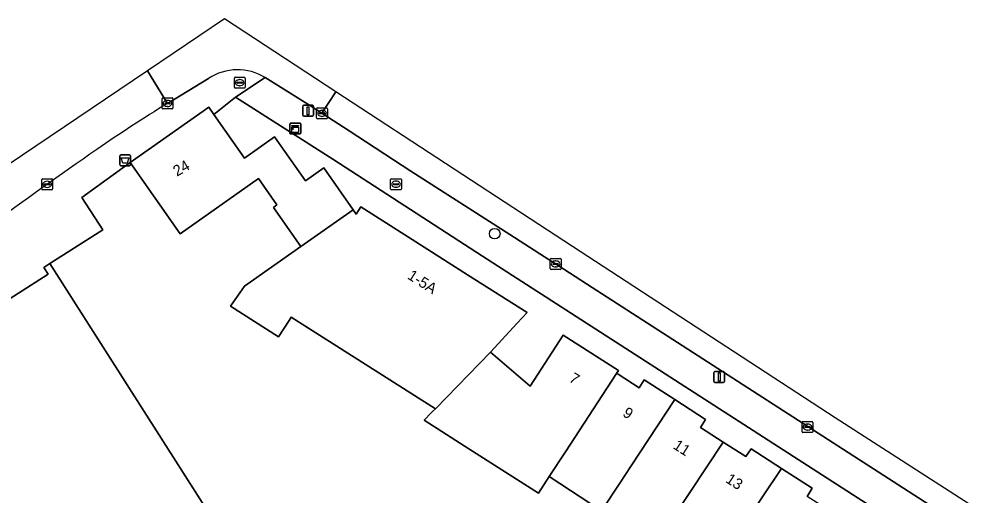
# Model space of a CAD drawing. Extents: x 159817 to 160765, y 380688 to 381638.
# Drawn here: x 160285.3 to 160372.5, y 381594.5 to 381638.4 of the extents above; entities that cross this region are included whole.
import ezdxf

# ---------------------------------------------------------------- set-up
doc = ezdxf.new("R2010")
doc.units = 0
for name, color, linetype in [('IMGEO_Afvalbak', 7, 'Continuous'), ('IMGEO_Boom', 7, 'Continuous'), ('IMGEO_Brandkraan', 7, 'Continuous'), ('IMGEO_Erf', 7, 'Continuous'), ('IMGEO_Kast', 7, 'Continuous'), ('IMGEO_Kolk', 7, 'Continuous'), ('IMGEO_Lichtmast', 7, 'Continuous'), ('IMGEO_Pand', 7, 'Continuous'), ('IMGEO_Pand_nummerreeks', 7, 'Continuous'), ('IMGEO_Rijbaan_lokaal_gesloten', 7, 'Continuous'), ('IMGEO_Rijbaan_lokaal_open', 7, 'Continuous'), ('IMGEO_Voetpad_open', 7, 'Continuous')]:
    doc.layers.add(name, color=color, linetype=linetype)

msp = doc.modelspace()

# ---------------------------------------------------------------- linework, layer by layer
at = {"layer": 'IMGEO_Afvalbak'}
for p, q in [((160294.574, 381624.96), (160294.574, 381625.76)), ((160294.574, 381625.76), (160294.574, 381624.96)), ((160294.674, 381625.86), (160295.464, 381625.86)), ((160295.464, 381625.86), (160294.674, 381625.86)), ((160295.564, 381625.76), (160295.564, 381624.96)), ((160295.564, 381624.96), (160295.564, 381625.76)), ((160295.464, 381624.86), (160294.674, 381624.86)), ((160294.674, 381624.86), (160295.464, 381624.86))]:
    msp.add_line(p, q, dxfattribs=at)
msp.add_lwpolyline([(160294.717, 381625.574), (160295.421, 381625.574), (160295.272, 381625.104), (160294.866, 381625.104), (160294.717, 381625.574)], dxfattribs=at)
for centre, start, end in [((160294.674, 381625.76), 90, 180), ((160294.674, 381625.76), 90, 180), ((160295.464, 381625.76), 0, 90), ((160295.464, 381625.76), 360, 90), ((160294.674, 381624.96), 180, 270), ((160294.674, 381624.96), 180, 270), ((160295.464, 381624.96), 270, 0), ((160295.464, 381624.96), 270, 0)]:
    msp.add_arc(centre, 0.1, start, end, dxfattribs=at)
at = {"layer": 'IMGEO_Boom'}
msp.add_circle((160329.118, 381618.597), 0.489, dxfattribs=at)
at = {"layer": 'IMGEO_Brandkraan'}
for p, q in [((160305.134, 381632.087), (160305.134, 381632.939)), ((160305.209, 381633.013), (160306.061, 381633.013)), ((160305.393, 381632.507), (160305.393, 381632.519)), ((160305.831, 381632.47), (160305.433, 381632.47)), ((160305.436, 381632.556), (160305.834, 381632.556)), ((160305.622, 381632.793), (160305.647, 381632.793)), ((160305.877, 381632.519), (160305.877, 381632.507)), ((160306.135, 381632.939), (160306.135, 381632.087)), ((160306.061, 381632.013), (160305.209, 381632.013)), ((160305.645, 381632.233), (160305.62, 381632.233)), ((160319.604, 381623.652), (160320.456, 381623.652)), ((160319.529, 381622.726), (160319.529, 381623.578)), ((160319.788, 381623.146), (160319.788, 381623.158)), ((160320.226, 381623.109), (160319.828, 381623.109)), ((160319.831, 381623.195), (160320.229, 381623.195)), ((160320.04, 381622.872), (160320.015, 381622.872)), ((160320.017, 381623.432), (160320.042, 381623.432)), ((160320.272, 381623.158), (160320.272, 381623.146)), ((160320.53, 381623.578), (160320.53, 381622.726)), ((160320.456, 381622.652), (160319.604, 381622.652))]:
    msp.add_line(p, q, dxfattribs=at)
for points in [[(160305.134, 381632.087), (160305.134, 381632.939)], [(160305.209, 381633.013), (160306.061, 381633.013)], [(160306.135, 381632.939), (160306.135, 381632.087)], [(160306.061, 381632.013), (160305.209, 381632.013)], [(160319.604, 381623.652), (160320.456, 381623.652)], [(160319.529, 381622.726), (160319.529, 381623.578)], [(160320.53, 381623.578), (160320.53, 381622.726)], [(160320.456, 381622.652), (160319.604, 381622.652)]]:
    msp.add_lwpolyline(points, dxfattribs=at)
for centre, radius, start, end in [((160305.211, 381632.937), 0.0765, 91.55205, 178.44795), ((160305.211, 381632.937), 0.0765, 91.55205, 178.44795), ((160305.433, 381632.516), 0.0403, 85.87752, 175.75265), ((160305.43, 381632.506), 0.0366, 178.93798, 274.71019), ((160305.834, 381632.513), 0.043, 264.86636, 352.45326), ((160305.838, 381632.518), 0.0386, 1.73085, 96.63898), ((160306.059, 381632.937), 0.0765, 1.55205, 88.44795), ((160306.059, 381632.937), 0.0765, 1.55205, 88.44795), ((160305.211, 381632.089), 0.0765, 181.55205, 268.44795), ((160305.211, 381632.089), 0.0765, 181.55205, 268.44795), ((160306.059, 381632.089), 0.0765, 271.55205, 358.44795), ((160306.059, 381632.089), 0.0765, 271.55205, 358.44795), ((160319.606, 381623.576), 0.0765, 91.55205, 178.44795), ((160319.606, 381623.576), 0.0765, 91.55205, 178.44795), ((160320.454, 381623.576), 0.0765, 1.55205, 88.44795), ((160320.454, 381623.576), 0.0765, 1.55205, 88.44795), ((160319.606, 381622.728), 0.0765, 181.55205, 268.44795), ((160319.606, 381622.728), 0.0765, 181.55205, 268.44795), ((160319.828, 381623.155), 0.0403, 85.87752, 175.75265), ((160319.825, 381623.145), 0.0366, 178.93798, 274.71019), ((160320.229, 381623.152), 0.043, 264.86636, 352.45326), ((160320.233, 381623.157), 0.0386, 1.73085, 96.63898), ((160320.454, 381622.728), 0.0765, 271.55205, 358.44795), ((160320.454, 381622.728), 0.0765, 271.55205, 358.44795)]:
    msp.add_arc(centre, radius, start, end, dxfattribs=at)
for centre, major_axis, ratio, start_param, end_param in [((160305.621, 381632.513), (-0.387, 0.002), 0.722429, 4.712389, 7.853982), ((160305.646, 381632.513), (-0.39, 0.002), 0.717154, 1.570796, 4.712389), ((160320.016, 381623.152), (-0.387, 0.002), 0.722429, 4.712389, 7.853982), ((160320.041, 381623.152), (-0.39, 0.002), 0.717154, 1.570796, 4.712389)]:
    msp.add_ellipse(centre, major_axis=major_axis, ratio=ratio, start_param=start_param, end_param=end_param, dxfattribs=at)
at = {"layer": 'IMGEO_Erf'}
for points in [[(160405.634, 381566.488), (160327.997, 381616.523), (160314.21, 381625.449), (160305.249, 381631.183), (160303.241, 381629.59), (160306.074, 381625.569), (160308.827, 381627.509), (160311.677, 381623.464), (160313.362, 381624.651), (160316.079, 381620.795), (160316.355, 381620.403), (160316.779, 381621.071), (160321.523, 381618.056), (160326.62, 381614.817), (160332.106, 381611.331), (160331.19, 381610.342), (160328.722, 381607.676), (160332.388, 381604.546), (160335.427, 381609.232), (160340.508, 381605.986), (160340.339, 381605.725), (160340.474, 381605.638), (160342.426, 381604.379), (160342.896, 381605.126), (160345.711, 381603.307), (160348.534, 381601.483), (160348.084, 381600.737), (160350.159, 381599.398), (160352.235, 381598.058), (160352.723, 381598.777), (160355.542, 381596.962), (160358.369, 381595.142), (160357.907, 381594.392)], [(160338.957, 381593.044), (160334.14, 381596.214), (160333.137, 381594.689), (160326.74, 381598.777), (160322.623, 381601.408), (160323.298, 381602.108), (160323.395, 381602.208), (160323.65, 381602.47), (160310.369, 381610.909), (160310.177, 381610.607), (160309.216, 381609.096), (160304.785, 381611.911), (160306.078, 381613.752), (160311.268, 381617.409), (160308.727, 381621.013), (160309.062, 381621.249), (160307.356, 381623.668), (160300.154, 381618.593), (160295.534, 381625.148), (160293.972, 381624.016), (160291.083, 381621.923), (160293.007, 381618.949), (160288.127, 381615.836), (160305.303, 381588.917)]]:
    msp.add_lwpolyline(points, dxfattribs=at)
at = {"layer": 'IMGEO_Kast'}
for p, q in [((160310.245, 381627.86), (160310.245, 381628.701)), ((160310.245, 381628.701), (160310.245, 381627.86)), ((160310.32, 381628.785), (160311.161, 381628.785)), ((160311.161, 381628.785), (160310.32, 381628.785)), ((160311.245, 381628.71), (160311.245, 381627.869)), ((160311.245, 381627.869), (160311.245, 381628.71)), ((160311.17, 381627.785), (160310.329, 381627.785)), ((160310.329, 381627.785), (160311.17, 381627.785))]:
    msp.add_line(p, q, dxfattribs=at)
for points in [[(160310.44, 381628.575), (160311.04, 381628.575), (160311.04, 381628.49), (160310.44, 381628.49), (160310.44, 381628.575)], [(160310.44, 381628.4), (160311.04, 381628.4), (160311.04, 381627.911), (160310.44, 381627.911), (160310.44, 381628.4)]]:
    msp.add_lwpolyline(points, dxfattribs=at)
msp.add_circle((160310.524, 381628.249), 0.0377, dxfattribs=at)
for centre, start, end in [((160310.323, 381628.707), 92.4484, 184.28452), ((160310.323, 381628.707), 92.4484, 184.28452), ((160311.167, 381628.707), 2.4484, 94.28452), ((160311.167, 381628.707), 2.4484, 94.28452), ((160310.323, 381627.863), 182.4484, 274.28452), ((160310.323, 381627.863), 182.4484, 274.28452), ((160311.167, 381627.863), 272.4484, 4.28452), ((160311.167, 381627.863), 272.4484, 4.28452)]:
    msp.add_arc(centre, 0.0779, start, end, dxfattribs=at)
at = {"layer": 'IMGEO_Kolk'}
for p, q in [((160298.475, 381630.175), (160298.475, 381631.027)), ((160298.55, 381631.101), (160299.402, 381631.101)), ((160298.734, 381630.595), (160298.734, 381630.607)), ((160298.777, 381630.644), (160299.175, 381630.644)), ((160298.963, 381630.881), (160298.988, 381630.881)), ((160299.218, 381630.607), (160299.218, 381630.595)), ((160299.476, 381631.027), (160299.476, 381630.175)), ((160299.402, 381630.101), (160298.55, 381630.101)), ((160299.172, 381630.558), (160298.774, 381630.558)), ((160298.986, 381630.321), (160298.961, 381630.321)), ((160312.714, 381629.262), (160312.714, 381630.114)), ((160312.789, 381630.188), (160313.641, 381630.188)), ((160313.016, 381629.731), (160313.414, 381629.731)), ((160313.202, 381629.968), (160313.227, 381629.968)), ((160313.715, 381630.114), (160313.715, 381629.262)), ((160313.641, 381629.188), (160312.789, 381629.188)), ((160312.973, 381629.682), (160312.973, 381629.694)), ((160313.411, 381629.645), (160313.013, 381629.645)), ((160313.225, 381629.408), (160313.2, 381629.408)), ((160313.457, 381629.694), (160313.457, 381629.682)), ((160287.468, 381623.643), (160288.32, 381623.643)), ((160287.393, 381622.717), (160287.393, 381623.569)), ((160287.652, 381623.137), (160287.652, 381623.149)), ((160288.09, 381623.1), (160287.692, 381623.1)), ((160287.695, 381623.186), (160288.093, 381623.186)), ((160287.904, 381622.863), (160287.879, 381622.863)), ((160287.881, 381623.423), (160287.906, 381623.423)), ((160288.136, 381623.149), (160288.136, 381623.137)), ((160288.394, 381623.569), (160288.394, 381622.717)), ((160288.32, 381622.643), (160287.468, 381622.643)), ((160334.231, 381615.382), (160334.231, 381616.234)), ((160334.306, 381616.308), (160335.158, 381616.308)), ((160334.49, 381615.802), (160334.49, 381615.814)), ((160334.928, 381615.765), (160334.53, 381615.765)), ((160334.533, 381615.851), (160334.931, 381615.851)), ((160334.719, 381616.088), (160334.744, 381616.088)), ((160334.974, 381615.814), (160334.974, 381615.802)), ((160335.232, 381616.234), (160335.232, 381615.382)), ((160335.158, 381615.308), (160334.306, 381615.308)), ((160334.742, 381615.528), (160334.717, 381615.528)), ((160357.423, 381600.353), (160357.423, 381601.205)), ((160357.498, 381601.279), (160358.35, 381601.279)), ((160357.911, 381601.059), (160357.936, 381601.059)), ((160358.424, 381601.205), (160358.424, 381600.353)), ((160358.35, 381600.279), (160357.498, 381600.279)), ((160357.682, 381600.773), (160357.682, 381600.785)), ((160358.12, 381600.736), (160357.722, 381600.736)), ((160357.725, 381600.822), (160358.123, 381600.822)), ((160357.934, 381600.499), (160357.909, 381600.499)), ((160358.166, 381600.785), (160358.166, 381600.773))]:
    msp.add_line(p, q, dxfattribs=at)
for points in [[(160298.475, 381630.175), (160298.475, 381631.027)], [(160298.55, 381631.101), (160299.402, 381631.101)], [(160299.476, 381631.027), (160299.476, 381630.175)], [(160299.402, 381630.101), (160298.55, 381630.101)], [(160312.714, 381629.262), (160312.714, 381630.114)], [(160312.789, 381630.188), (160313.641, 381630.188)], [(160313.715, 381630.114), (160313.715, 381629.262)], [(160313.641, 381629.188), (160312.789, 381629.188)], [(160287.468, 381623.643), (160288.32, 381623.643)], [(160287.393, 381622.717), (160287.393, 381623.569)], [(160288.394, 381623.569), (160288.394, 381622.717)], [(160288.32, 381622.643), (160287.468, 381622.643)], [(160334.231, 381615.382), (160334.231, 381616.234)], [(160334.306, 381616.308), (160335.158, 381616.308)], [(160335.232, 381616.234), (160335.232, 381615.382)], [(160335.158, 381615.308), (160334.306, 381615.308)], [(160357.423, 381600.353), (160357.423, 381601.205)], [(160357.498, 381601.279), (160358.35, 381601.279)], [(160358.424, 381601.205), (160358.424, 381600.353)], [(160358.35, 381600.279), (160357.498, 381600.279)]]:
    msp.add_lwpolyline(points, dxfattribs=at)
for centre, radius, start, end in [((160298.552, 381631.025), 0.0765, 91.55205, 178.44795), ((160298.552, 381631.025), 0.0765, 91.55205, 178.44795), ((160298.774, 381630.604), 0.0403, 85.87752, 175.75265), ((160298.771, 381630.594), 0.0366, 178.93798, 274.71019), ((160299.175, 381630.601), 0.043, 264.86636, 352.45326), ((160299.179, 381630.606), 0.0386, 1.73085, 96.63898), ((160299.4, 381631.025), 0.0765, 1.55205, 88.44795), ((160299.4, 381631.025), 0.0765, 1.55205, 88.44795), ((160298.552, 381630.177), 0.0765, 181.55205, 268.44795), ((160298.552, 381630.177), 0.0765, 181.55205, 268.44795), ((160299.4, 381630.177), 0.0765, 271.55205, 358.44795), ((160299.4, 381630.177), 0.0765, 271.55205, 358.44795), ((160312.791, 381630.112), 0.0765, 91.55205, 178.44795), ((160312.791, 381630.112), 0.0765, 91.55205, 178.44795), ((160313.013, 381629.691), 0.0403, 85.87752, 175.75265), ((160313.418, 381629.693), 0.0386, 1.73085, 96.63898), ((160313.639, 381630.112), 0.0765, 1.55205, 88.44795), ((160313.639, 381630.112), 0.0765, 1.55205, 88.44795), ((160312.791, 381629.264), 0.0765, 181.55205, 268.44795), ((160312.791, 381629.264), 0.0765, 181.55205, 268.44795), ((160313.01, 381629.681), 0.0366, 178.93798, 274.71019), ((160313.414, 381629.688), 0.043, 264.86636, 352.45326), ((160313.639, 381629.264), 0.0765, 271.55205, 358.44795), ((160313.639, 381629.264), 0.0765, 271.55205, 358.44795), ((160287.47, 381623.567), 0.0765, 91.55205, 178.44795), ((160287.47, 381623.567), 0.0765, 91.55205, 178.44795), ((160288.318, 381623.567), 0.0765, 1.55205, 88.44795), ((160288.318, 381623.567), 0.0765, 1.55205, 88.44795), ((160287.692, 381623.146), 0.0403, 85.87752, 175.75265), ((160287.689, 381623.136), 0.0366, 178.93798, 274.71019), ((160288.093, 381623.143), 0.043, 264.86636, 352.45326), ((160288.097, 381623.148), 0.0386, 1.73085, 96.63898), ((160287.47, 381622.719), 0.0765, 181.55205, 268.44795), ((160287.47, 381622.719), 0.0765, 181.55205, 268.44795), ((160288.318, 381622.719), 0.0765, 271.55205, 358.44795), ((160288.318, 381622.719), 0.0765, 271.55205, 358.44795), ((160334.308, 381616.232), 0.0765, 91.55205, 178.44795), ((160334.308, 381616.232), 0.0765, 91.55205, 178.44795), ((160334.53, 381615.811), 0.0403, 85.87752, 175.75265), ((160334.527, 381615.801), 0.0366, 178.93798, 274.71019), ((160334.931, 381615.808), 0.043, 264.86636, 352.45326), ((160334.935, 381615.813), 0.0386, 1.73085, 96.63898), ((160335.156, 381616.232), 0.0765, 1.55205, 88.44795), ((160335.156, 381616.232), 0.0765, 1.55205, 88.44795), ((160334.308, 381615.384), 0.0765, 181.55205, 268.44795), ((160334.308, 381615.384), 0.0765, 181.55205, 268.44795), ((160335.156, 381615.384), 0.0765, 271.55205, 358.44795), ((160335.156, 381615.384), 0.0765, 271.55205, 358.44795), ((160357.5, 381601.203), 0.0765, 91.55205, 178.44795), ((160357.5, 381601.203), 0.0765, 91.55205, 178.44795), ((160358.348, 381601.203), 0.0765, 1.55205, 88.44795), ((160358.348, 381601.203), 0.0765, 1.55205, 88.44795), ((160357.5, 381600.355), 0.0765, 181.55205, 268.44795), ((160357.5, 381600.355), 0.0765, 181.55205, 268.44795), ((160357.722, 381600.782), 0.0403, 85.87752, 175.75265), ((160357.719, 381600.772), 0.0366, 178.93798, 274.71019), ((160358.123, 381600.779), 0.043, 264.86636, 352.45326), ((160358.127, 381600.784), 0.0386, 1.73085, 96.63898), ((160358.348, 381600.355), 0.0765, 271.55205, 358.44795), ((160358.348, 381600.355), 0.0765, 271.55205, 358.44795)]:
    msp.add_arc(centre, radius, start, end, dxfattribs=at)
for centre, major_axis, ratio, start_param, end_param in [((160298.962, 381630.601), (-0.387, 0.002), 0.722429, 4.712389, 7.853982), ((160298.987, 381630.601), (-0.39, 0.002), 0.717154, 1.570796, 4.712389), ((160313.201, 381629.688), (-0.387, 0.002), 0.722429, 4.712389, 7.853982), ((160313.226, 381629.688), (-0.39, 0.002), 0.717154, 1.570796, 4.712389), ((160287.88, 381623.143), (-0.387, 0.002), 0.722429, 4.712389, 7.853982), ((160287.905, 381623.143), (-0.39, 0.002), 0.717154, 1.570796, 4.712389), ((160334.718, 381615.808), (-0.387, 0.002), 0.722429, 4.712389, 7.853982), ((160334.743, 381615.808), (-0.39, 0.002), 0.717154, 1.570796, 4.712389), ((160357.91, 381600.779), (-0.387, 0.002), 0.722429, 4.712389, 7.853982), ((160357.935, 381600.779), (-0.39, 0.002), 0.717154, 1.570796, 4.712389)]:
    msp.add_ellipse(centre, major_axis=major_axis, ratio=ratio, start_param=start_param, end_param=end_param, dxfattribs=at)
at = {"layer": 'IMGEO_Lichtmast'}
for p, q in [((160311.428, 381629.525), (160311.428, 381630.325)), ((160311.428, 381630.325), (160311.428, 381629.525)), ((160311.528, 381630.425), (160312.318, 381630.425)), ((160312.318, 381630.425), (160311.528, 381630.425)), ((160312.418, 381630.325), (160312.418, 381629.525)), ((160312.418, 381629.525), (160312.418, 381630.325)), ((160312.318, 381629.425), (160311.528, 381629.425)), ((160311.528, 381629.425), (160312.318, 381629.425)), ((160349.301, 381604.986), (160349.301, 381605.786)), ((160349.301, 381605.786), (160349.301, 381604.986)), ((160349.401, 381605.886), (160350.191, 381605.886)), ((160350.191, 381605.886), (160349.401, 381605.886)), ((160350.291, 381605.786), (160350.291, 381604.986)), ((160350.291, 381604.986), (160350.291, 381605.786)), ((160350.191, 381604.886), (160349.401, 381604.886)), ((160349.401, 381604.886), (160350.191, 381604.886))]:
    msp.add_line(p, q, dxfattribs=at)
for points in [[(160311.848, 381630.3), (160311.998, 381630.3), (160311.998, 381629.55), (160311.848, 381629.55), (160311.848, 381630.3)], [(160349.721, 381605.761), (160349.871, 381605.761), (160349.871, 381605.011), (160349.721, 381605.011), (160349.721, 381605.761)]]:
    msp.add_lwpolyline(points, dxfattribs=at)
for centre, start, end in [((160311.528, 381630.325), 90, 180), ((160311.528, 381630.325), 90, 180), ((160312.318, 381630.325), 0, 90), ((160312.318, 381630.325), 360, 90), ((160311.528, 381629.525), 180, 270), ((160311.528, 381629.525), 180, 270), ((160312.318, 381629.525), 270, 0), ((160312.318, 381629.525), 270, 0), ((160349.401, 381605.786), 90, 180), ((160349.401, 381605.786), 90, 180), ((160350.191, 381605.786), 0, 90), ((160350.191, 381605.786), 360, 90), ((160349.401, 381604.986), 180, 270), ((160349.401, 381604.986), 180, 270), ((160350.191, 381604.986), 270, 0), ((160350.191, 381604.986), 270, 0)]:
    msp.add_arc(centre, 0.1, start, end, dxfattribs=at)
at = {"layer": 'IMGEO_Pand'}
for points in [[(160316.079, 381620.795), (160313.362, 381624.651), (160311.677, 381623.464), (160308.827, 381627.509), (160306.074, 381625.569), (160303.241, 381629.59), (160302.776, 381630.25), (160295.534, 381625.148), (160300.154, 381618.593), (160307.356, 381623.668), (160309.062, 381621.249), (160308.727, 381621.013), (160311.268, 381617.409)], [(160326.62, 381614.817), (160321.523, 381618.056), (160316.779, 381621.071), (160316.355, 381620.403), (160316.079, 381620.795), (160311.268, 381617.409), (160306.078, 381613.752), (160304.785, 381611.911), (160309.216, 381609.096), (160310.177, 381610.607), (160310.369, 381610.909), (160323.65, 381602.47), (160328.722, 381607.676), (160331.19, 381610.342), (160332.106, 381611.331)], [(160340.339, 381605.725), (160340.508, 381605.986), (160335.427, 381609.232), (160332.388, 381604.546), (160328.722, 381607.676), (160323.65, 381602.47), (160323.395, 381602.208), (160323.298, 381602.108), (160322.623, 381601.408), (160326.74, 381598.777), (160333.137, 381594.689), (160334.14, 381596.214), (160335.644, 381598.5)], [(160345.711, 381603.307), (160342.896, 381605.126), (160342.426, 381604.379), (160340.474, 381605.638), (160340.339, 381605.725), (160335.644, 381598.5), (160334.14, 381596.214), (160338.957, 381593.044), (160340.637, 381595.597), (160341.699, 381597.211)], [(160350.159, 381599.398), (160348.084, 381600.737), (160348.534, 381601.483), (160345.711, 381603.307), (160341.699, 381597.211), (160340.637, 381595.597), (160338.957, 381593.044), (160338.399, 381592.196), (160343.009, 381589.163), (160345.249, 381592.563), (160345.533, 381592.377)], [(160350.159, 381599.398), (160345.533, 381592.377), (160350.355, 381589.204), (160355.542, 381596.962), (160352.723, 381598.777), (160352.235, 381598.058)], [(160354.782, 381585.126), (160359.98, 381593.051), (160357.907, 381594.392), (160358.369, 381595.142), (160355.542, 381596.962), (160350.355, 381589.204), (160348.711, 381586.705), (160353.597, 381583.489)]]:
    msp.add_lwpolyline(points, close=True, dxfattribs=at)
msp.add_lwpolyline([(160277.654, 381547.301), (160296.723, 381574.075), (160306.244, 381587.443), (160305.303, 381588.917), (160288.127, 381615.836), (160287.579, 381615.486), (160287.982, 381614.855), (160272.991, 381605.29)], dxfattribs=at)
at = {"layer": 'IMGEO_Rijbaan_lokaal_gesloten'}
msp.add_lwpolyline([(160298.977, 381630.6), (160297.121, 381633.596), (160261.23, 381609.406), (160257.47, 381606.871), (160243.544, 381592.07)], dxfattribs=at)
for centre, radius, start, end in [((160368.816, 381516.576), 133.713, 121.48726, 124.81706), ((160501.427, 381323.159), 368.223, 124.57402, 126.49269)]:
    msp.add_arc(centre, radius, start, end, dxfattribs=at)
at = {"layer": 'IMGEO_Rijbaan_lokaal_open'}
for points in [[(160314.492, 381631.674), (160304.225, 381638.384), (160297.121, 381633.596), (160298.977, 381630.6), (160302.75, 381632.897)], [(160307.987, 381632.978), (160312.158, 381630.368), (160313.203, 381629.689), (160314.492, 381631.674)], [(160425.691, 381520.323), (160420.655, 381562.912), (160360.481, 381601.619), (160336.288, 381617.43), (160314.492, 381631.674), (160313.203, 381629.689), (160315.698, 381628.07), (160321.397, 381624.349), (160330.518, 381618.527), (160333.71, 381616.468), (160334.954, 381615.665), (160338.093, 381613.627), (160402.863, 381571.862), (160406.731, 381569.352), (160407.094, 381569.117), (160410.289, 381567.091), (160413.073, 381565.294), (160415.354, 381563.821)]]:
    msp.add_lwpolyline(points, dxfattribs=at)
msp.add_arc((160305.432, 381628.835), 4.867, 58.33482, 123.43741, dxfattribs=at)
at = {"layer": 'IMGEO_Voetpad_open'}
for points in [[(160259.068, 381589.723), (160259.61, 381589.363), (160260.259, 381590.341), (160259.786, 381590.654), (160264.753, 381598.139), (160266.775, 381601.186), (160269.744, 381603.009), (160270.227, 381602.25), (160273.11, 381604.089), (160272.195, 381605.522), (160272.656, 381605.816), (160272.991, 381605.29), (160287.982, 381614.855), (160287.579, 381615.486), (160288.127, 381615.836), (160293.007, 381618.949), (160291.083, 381621.923), (160293.972, 381624.016), (160295.534, 381625.148), (160302.776, 381630.25), (160303.241, 381629.59), (160305.249, 381631.183), (160307.987, 381632.978)], [(160302.75, 381632.897), (160298.977, 381630.6)], [(160330.518, 381618.527), (160321.397, 381624.349), (160315.698, 381628.07), (160313.203, 381629.689), (160312.158, 381630.368), (160307.987, 381632.978), (160305.249, 381631.183), (160314.21, 381625.449), (160327.997, 381616.523), (160405.634, 381566.488), (160408.36, 381564.734), (160411.956, 381562.421)], [(160415.354, 381563.821), (160413.073, 381565.294), (160410.289, 381567.091), (160407.094, 381569.117), (160406.731, 381569.352), (160402.863, 381571.862), (160338.093, 381613.627), (160334.954, 381615.665), (160333.71, 381616.468), (160330.518, 381618.527)]]:
    msp.add_lwpolyline(points, dxfattribs=at)
for centre, radius, start, end in [((160305.432, 381628.835), 4.867, 58.33482, 123.43741), ((160368.816, 381516.576), 133.713, 121.48726, 124.81706), ((160501.427, 381323.159), 368.223, 124.57402, 126.49269)]:
    msp.add_arc(centre, radius, start, end, dxfattribs=at)

# ---------------------------------------------------------------- texts
at = {"layer": 'IMGEO_Pand_nummerreeks'}
for s, rotation, p in [('24', 29.83036, (160299.845, 381623.839)), ('1-5A', 327.56486, (160321.002, 381614.501)), ('7', 327.2039, (160335.887, 381605.033)), ('9', 327.2039, (160340.823, 381601.853)), ('11', 327.2039, (160345.467, 381598.86)), ('13', 327.20309, (160350.307, 381595.742))]:
    msp.add_text(s, height=1, rotation=rotation, dxfattribs=at).set_placement(p)

doc.saveas('drawing.dxf')
